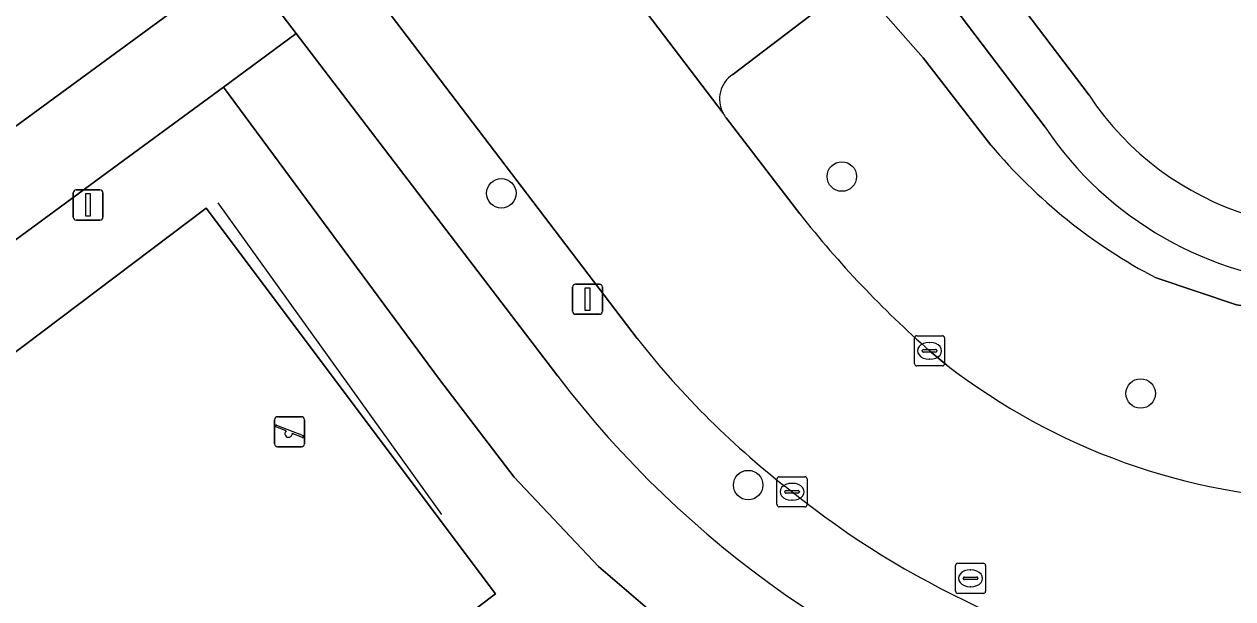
# Model space of a CAD drawing. Extents: x 160023 to 161302, y 384750 to 385707.
# Drawn here: x 160415.94 to 160456.04, y 385371.24 to 385390.29 of the extents above; entities that cross this region are included whole.
import ezdxf

# ---------------------------------------------------------------- set-up
doc = ezdxf.new("R2010")
doc.units = 0
for name, color, linetype in [('IMGEO_Berm_groen', 7, 'Continuous'), ('IMGEO_Boom', 7, 'Continuous'), ('IMGEO_Grasland_overig', 7, 'Continuous'), ('IMGEO_Groenvoorziening', 7, 'Continuous'), ('IMGEO_Hek', 7, 'Continuous'), ('IMGEO_Kolk', 7, 'Continuous'), ('IMGEO_Lichtmast', 7, 'Continuous'), ('IMGEO_Parkeervlak_open', 7, 'Continuous'), ('IMGEO_Rijbaan_lokaal_open', 7, 'Continuous'), ('IMGEO_Rioolput', 7, 'Continuous'), ('IMGEO_Speelvoorziening', 7, 'Continuous'), ('IMGEO_Terreindeel_gesloten', 7, 'Continuous'), ('IMGEO_Voetpad_open', 7, 'Continuous')]:
    doc.layers.add(name, color=color, linetype=linetype)

msp = doc.modelspace()

# ---------------------------------------------------------------- linework, layer by layer
at = {"layer": 'IMGEO_Berm_groen'}
for points in [[(160448.016, 385386.285), (160445.768, 385389.183), (160443.527, 385391.735), (160439.451, 385388.631)], [(160439.231, 385387.19), (160441.677, 385384.003)], [(160458.956, 385380.572), (160456.161, 385380.992), (160453.502, 385381.879)], [(160445.98, 385379.463), (160446.552, 385378.993)]]:
    msp.add_lwpolyline(points, dxfattribs=at)
for centre, radius, start, end in [((160439.988, 385387.812), 0.979, 123.2191, 208.5199), ((160439.984, 385387.811), 0.976, 208.5673, 219.4969), ((160461.938, 385398.001), 18.196, 220.0824, 242.3793), ((160468.551, 385405.165), 34.205, 218.2186, 228.711), ((160459.69, 385395.976), 21.472, 232.2738, 268.2669)]:
    msp.add_arc(centre, radius, start, end, dxfattribs=at)
at = {"layer": 'IMGEO_Boom'}
for centre in [(160443.068, 385385.242), (160431.77, 385384.687), (160452.983, 385378.047), (160439.962, 385375.011)]:
    msp.add_circle(centre, 0.489, dxfattribs=at)
at = {"layer": 'IMGEO_Grasland_overig'}
msp.add_lwpolyline([(160461.88, 385361.994), (160461.087, 385361.938), (160456.86, 385362.08), (160452.671, 385362.664), (160448.789, 385363.823), (160445.025, 385365.389), (160441.445, 385367.341), (160438.089, 385369.656), (160434.994, 385372.309), (160432.192, 385375.271), (160429.716, 385378.51), (160422.545, 385388.209), (160419.236, 385385.778), (160394.384, 385367.522)], dxfattribs=at)
msp.add_lwpolyline([(160409.261, 385354.579), (160399.652, 385367.372), (160421.97, 385384.197), (160431.579, 385371.404)], close=True, dxfattribs=at)
at = {"layer": 'IMGEO_Groenvoorziening'}
for points in [[(160410.57, 385394.642), (160412.761, 385391.104), (160415.444, 385386.76), (160420.698, 385390.605), (160410.162, 385405.402)], [(160461.323, 385390.655), (160458.982, 385390.439), (160456.56, 385391.336), (160454.813, 385393.235), (160454.011, 385394.358), (160451.665, 385397.409), (160447.73, 385394.422), (160446.858, 385393.76), (160451.272, 385387.936)], [(160449.813, 385386.882), (160443.788, 385394.824), (160442.13, 385393.596), (160443.527, 385391.735), (160445.768, 385389.183), (160448.016, 385386.285)], [(160424.961, 385389.985), (160422.545, 385388.209), (160429.716, 385378.51), (160432.192, 385375.271), (160434.994, 385372.309), (160438.089, 385369.656), (160441.445, 385367.341), (160445.025, 385365.389), (160448.789, 385363.823), (160452.671, 385362.664), (160456.86, 385362.08), (160461.087, 385361.938), (160461.88, 385361.994), (160459.453, 385365.334)], [(160433.643, 385378.622), (160424.961, 385389.985)], [(160453.502, 385381.879), (160456.161, 385380.992), (160458.956, 385380.572), (160458.954, 385380.704), (160458.94, 385381.678)]]:
    msp.add_lwpolyline(points, dxfattribs=at)
for centre, radius, start, end in [((160459.576, 385393.479), 9.984, 213.7209, 291.1815), ((160459.613, 385393.464), 11.805, 213.8868, 266.7317), ((160461.938, 385398.001), 18.196, 220.0824, 242.3793), ((160460.671, 385399.244), 33.997, 217.3437, 252.6345)]:
    msp.add_arc(centre, radius, start, end, dxfattribs=at)
at = {"layer": 'IMGEO_Hek'}
msp.add_lwpolyline([(160422.363, 385384.371), (160429.783, 385374.035)], dxfattribs=at)
at = {"layer": 'IMGEO_Kolk'}
for p, q in [((160445.479, 385379.037), (160445.479, 385379.889)), ((160445.554, 385379.963), (160446.406, 385379.963)), ((160445.967, 385379.743), (160445.992, 385379.743)), ((160446.48, 385379.889), (160446.48, 385379.037)), ((160445.738, 385379.457), (160445.738, 385379.469)), ((160446.176, 385379.42), (160445.778, 385379.42)), ((160445.781, 385379.506), (160446.179, 385379.506)), ((160446.222, 385379.469), (160446.222, 385379.457)), ((160446.406, 385378.963), (160445.554, 385378.963)), ((160445.99, 385379.183), (160445.965, 385379.183)), ((160440.917, 385374.363), (160440.917, 385375.215)), ((160440.992, 385375.289), (160441.844, 385375.289)), ((160441.918, 385375.215), (160441.918, 385374.363)), ((160441.176, 385374.783), (160441.176, 385374.795)), ((160441.219, 385374.832), (160441.617, 385374.832)), ((160441.405, 385375.069), (160441.43, 385375.069)), ((160441.66, 385374.795), (160441.66, 385374.783)), ((160441.614, 385374.746), (160441.216, 385374.746)), ((160441.428, 385374.509), (160441.403, 385374.509)), ((160441.844, 385374.289), (160440.992, 385374.289))]:
    msp.add_line(p, q, dxfattribs=at)
for points in [[(160445.479, 385379.037), (160445.479, 385379.889)], [(160445.554, 385379.963), (160446.406, 385379.963)], [(160446.48, 385379.889), (160446.48, 385379.037)], [(160446.406, 385378.963), (160445.554, 385378.963)], [(160440.917, 385374.363), (160440.917, 385375.215)], [(160440.992, 385375.289), (160441.844, 385375.289)], [(160441.918, 385375.215), (160441.918, 385374.363)], [(160441.844, 385374.289), (160440.992, 385374.289)]]:
    msp.add_lwpolyline(points, dxfattribs=at)
for centre, radius, start, end in [((160445.556, 385379.887), 0.0765, 91.552, 178.448), ((160445.556, 385379.887), 0.0765, 91.552, 178.448), ((160446.404, 385379.887), 0.0765, 1.552, 88.448), ((160446.404, 385379.887), 0.0765, 1.552, 88.448), ((160445.778, 385379.466), 0.0403, 85.8775, 175.7526), ((160445.775, 385379.456), 0.0366, 178.938, 274.7102), ((160446.179, 385379.463), 0.043, 264.8664, 352.4533), ((160446.183, 385379.468), 0.0386, 1.7309, 96.639), ((160445.556, 385379.039), 0.0765, 181.552, 268.448), ((160445.556, 385379.039), 0.0765, 181.552, 268.448), ((160446.404, 385379.039), 0.0765, 271.552, 358.448), ((160446.404, 385379.039), 0.0765, 271.552, 358.448), ((160440.994, 385375.213), 0.0765, 91.552, 178.448), ((160440.994, 385375.213), 0.0765, 91.552, 178.448), ((160441.842, 385375.213), 0.0765, 1.552, 88.448), ((160441.842, 385375.213), 0.0765, 1.552, 88.448), ((160441.216, 385374.792), 0.0403, 85.8775, 175.7526), ((160441.621, 385374.794), 0.0386, 1.7309, 96.639), ((160441.213, 385374.782), 0.0366, 178.938, 274.7102), ((160441.617, 385374.789), 0.043, 264.8664, 352.4533), ((160440.994, 385374.365), 0.0765, 181.552, 268.448), ((160440.994, 385374.365), 0.0765, 181.552, 268.448), ((160441.842, 385374.365), 0.0765, 271.552, 358.448), ((160441.842, 385374.365), 0.0765, 271.552, 358.448)]:
    msp.add_arc(centre, radius, start, end, dxfattribs=at)
for centre, major_axis, ratio, start_param, end_param in [((160445.966, 385379.463), (-0.387, 0.002), 0.722429, 4.712389, 7.853982), ((160445.991, 385379.463), (-0.39, 0.002), 0.717154, 1.570796, 4.712389), ((160441.404, 385374.789), (-0.387, 0.002), 0.722429, 4.712389, 7.853982), ((160441.429, 385374.789), (-0.39, 0.002), 0.717154, 1.570796, 4.712389)]:
    msp.add_ellipse(centre, major_axis=major_axis, ratio=ratio, start_param=start_param, end_param=end_param, dxfattribs=at)
at = {"layer": 'IMGEO_Lichtmast'}
for p, q in [((160417.56, 385383.901), (160417.56, 385384.701)), ((160417.56, 385384.701), (160417.56, 385383.901)), ((160417.66, 385384.801), (160418.45, 385384.801)), ((160418.45, 385384.801), (160417.66, 385384.801)), ((160418.55, 385384.701), (160418.55, 385383.901)), ((160418.55, 385383.901), (160418.55, 385384.701)), ((160418.45, 385383.801), (160417.66, 385383.801)), ((160417.66, 385383.801), (160418.45, 385383.801)), ((160434.234, 385381.674), (160435.024, 385381.674)), ((160435.024, 385381.674), (160434.234, 385381.674)), ((160434.134, 385380.774), (160434.134, 385381.574)), ((160434.134, 385381.574), (160434.134, 385380.774)), ((160435.124, 385381.574), (160435.124, 385380.774)), ((160435.124, 385380.774), (160435.124, 385381.574)), ((160435.024, 385380.674), (160434.234, 385380.674)), ((160434.234, 385380.674), (160435.024, 385380.674))]:
    msp.add_line(p, q, dxfattribs=at)
for points in [[(160417.98, 385384.676), (160418.13, 385384.676), (160418.13, 385383.926), (160417.98, 385383.926), (160417.98, 385384.676)], [(160434.554, 385381.549), (160434.704, 385381.549), (160434.704, 385380.799), (160434.554, 385380.799), (160434.554, 385381.549)]]:
    msp.add_lwpolyline(points, dxfattribs=at)
for centre, start, end in [((160417.66, 385384.701), 90, 180), ((160417.66, 385384.701), 90, 180), ((160418.45, 385384.701), 0, 90), ((160418.45, 385384.701), 360, 90), ((160417.66, 385383.901), 180, 270), ((160417.66, 385383.901), 180, 270), ((160418.45, 385383.901), 270, 0), ((160418.45, 385383.901), 270, 0), ((160434.234, 385381.574), 90, 180), ((160434.234, 385381.574), 90, 180), ((160435.024, 385381.574), 0, 90), ((160435.024, 385381.574), 360, 90), ((160434.234, 385380.774), 180, 270), ((160434.234, 385380.774), 180, 270), ((160435.024, 385380.774), 270, 0), ((160435.024, 385380.774), 270, 0)]:
    msp.add_arc(centre, 0.1, start, end, dxfattribs=at)
at = {"layer": 'IMGEO_Parkeervlak_open'}
for points in [[(160434.611, 385393.291), (160439.127, 385387.344)], [(160439.451, 385388.631), (160443.527, 385391.735), (160442.13, 385393.596)]]:
    msp.add_lwpolyline(points, dxfattribs=at)
msp.add_arc((160439.988, 385387.812), 0.979, 123.2191, 208.5199, dxfattribs=at)
at = {"layer": 'IMGEO_Rijbaan_lokaal_open'}
for points in [[(160439.127, 385387.344), (160434.611, 385393.291)], [(160427.549, 385391.338), (160436.279, 385379.87)], [(160441.677, 385384.003), (160439.231, 385387.19)], [(160446.552, 385378.993), (160445.98, 385379.463)]]:
    msp.add_lwpolyline(points, dxfattribs=at)
for centre, radius, start, end in [((160439.984, 385387.811), 0.976, 208.5673, 219.4969), ((160468.551, 385405.165), 34.205, 218.2186, 228.711), ((160459.026, 385397.738), 28.926, 218.1491, 232.5013), ((160459.69, 385395.976), 21.472, 232.2738, 268.2669), ((160460.202, 385398.267), 30.068, 231.3368, 258.9063)]:
    msp.add_arc(centre, radius, start, end, dxfattribs=at)
at = {"layer": 'IMGEO_Rioolput'}
for p, q in [((160446.914, 385372.419), (160447.766, 385372.419)), ((160446.839, 385371.493), (160446.839, 385372.345)), ((160447.327, 385372.199), (160447.352, 385372.199)), ((160447.84, 385372.345), (160447.84, 385371.493)), ((160447.098, 385371.913), (160447.098, 385371.925)), ((160447.536, 385371.876), (160447.138, 385371.876)), ((160447.141, 385371.962), (160447.539, 385371.962)), ((160447.35, 385371.639), (160447.325, 385371.639)), ((160447.582, 385371.925), (160447.582, 385371.913)), ((160447.766, 385371.419), (160446.914, 385371.419))]:
    msp.add_line(p, q, dxfattribs=at)
for points in [[(160446.914, 385372.419), (160447.766, 385372.419)], [(160446.839, 385371.493), (160446.839, 385372.345)], [(160447.84, 385372.345), (160447.84, 385371.493)], [(160447.766, 385371.419), (160446.914, 385371.419)]]:
    msp.add_lwpolyline(points, dxfattribs=at)
for centre, radius, start, end in [((160446.916, 385372.343), 0.0765, 91.552, 178.448), ((160446.916, 385372.343), 0.0765, 91.552, 178.448), ((160447.764, 385372.343), 0.0765, 1.552, 88.448), ((160447.764, 385372.343), 0.0765, 1.552, 88.448), ((160447.138, 385371.922), 0.0403, 85.8775, 175.7526), ((160447.135, 385371.912), 0.0366, 178.938, 274.7102), ((160447.539, 385371.919), 0.043, 264.8664, 352.4533), ((160447.543, 385371.924), 0.0386, 1.7309, 96.639), ((160446.916, 385371.495), 0.0765, 181.552, 268.448), ((160446.916, 385371.495), 0.0765, 181.552, 268.448), ((160447.764, 385371.495), 0.0765, 271.552, 358.448), ((160447.764, 385371.495), 0.0765, 271.552, 358.448)]:
    msp.add_arc(centre, radius, start, end, dxfattribs=at)
for centre, major_axis, ratio, start_param, end_param in [((160447.326, 385371.919), (-0.387, 0.002), 0.722429, 4.712389, 7.853982), ((160447.351, 385371.919), (-0.39, 0.002), 0.717154, 1.570796, 4.712389)]:
    msp.add_ellipse(centre, major_axis=major_axis, ratio=ratio, start_param=start_param, end_param=end_param, dxfattribs=at)
at = {"layer": 'IMGEO_Speelvoorziening'}
for p, q in [((160424.345, 385377.278), (160425.135, 385377.278)), ((160425.135, 385377.278), (160424.345, 385377.278)), ((160424.245, 385376.378), (160424.245, 385377.178)), ((160424.245, 385377.178), (160424.245, 385376.378)), ((160424.628, 385376.806), (160424.289, 385376.943)), ((160424.314, 385377.003), (160425.19, 385376.65)), ((160425.235, 385377.178), (160425.235, 385376.378)), ((160425.235, 385376.378), (160425.235, 385377.178)), ((160425.166, 385376.59), (160424.826, 385376.727)), ((160425.135, 385376.278), (160424.345, 385376.278)), ((160424.345, 385376.278), (160425.135, 385376.278))]:
    msp.add_line(p, q, dxfattribs=at)
for centre, radius, start, end in [((160424.345, 385377.178), 0.1, 90, 180), ((160424.345, 385377.178), 0.1, 90, 180), ((160425.135, 385377.178), 0.1, 0, 90), ((160425.135, 385377.178), 0.1, 360, 90), ((160424.302, 385376.973), 0.0327, 68.078, 248.078), ((160424.707, 385376.716), 0.12, 130.9928, 5.1632), ((160425.178, 385376.62), 0.0327, 248.078, 68.078), ((160424.345, 385376.378), 0.1, 180, 270), ((160424.345, 385376.378), 0.1, 180, 270), ((160425.135, 385376.378), 0.1, 270, 0), ((160425.135, 385376.378), 0.1, 270, 0)]:
    msp.add_arc(centre, radius, start, end, dxfattribs=at)
at = {"layer": 'IMGEO_Terreindeel_gesloten'}
msp.add_lwpolyline([(160409.261, 385354.579), (160431.579, 385371.404), (160421.97, 385384.197), (160399.652, 385367.372)], close=True, dxfattribs=at)
at = {"layer": 'IMGEO_Voetpad_open'}
for points in [[(160350.024, 385488.651), (160367.08, 385466.212), (160368.038, 385465.011), (160379.347, 385450.169), (160382.746, 385445.725), (160395.301, 385429.122), (160396.244, 385427.877), (160412.345, 385406.623), (160413.667, 385404.897), (160423.12, 385392.394), (160424.961, 385389.985), (160433.643, 385378.622)], [(160436.279, 385379.87), (160427.549, 385391.338), (160427.123, 385391.698), (160418.053, 385403.664), (160417.826, 385404.12), (160417.096, 385405.118), (160404.713, 385421.447), (160395.237, 385433.967), (160392.454, 385437.463), (160385.787, 385446.27), (160380.916, 385452.746), (160375.389, 385459.902)], [(160446.858, 385393.76), (160430.053, 385415.912), (160428.622, 385414.816), (160436.502, 385404.428), (160434.867, 385403.191), (160435.596, 385402.221), (160437.228, 385403.471), (160443.052, 385395.794), (160441.417, 385394.547), (160442.13, 385393.596), (160443.788, 385394.824), (160449.813, 385386.882)], [(160451.272, 385387.936), (160446.858, 385393.76)], [(160419.236, 385385.778), (160422.545, 385388.209), (160424.961, 385389.985), (160423.12, 385392.394), (160421.495, 385391.188), (160420.698, 385390.605), (160415.444, 385386.76), (160414.213, 385385.844), (160396.544, 385372.858), (160394.098, 385371.063), (160390.823, 385368.666)], [(160394.384, 385367.522), (160419.236, 385385.778)]]:
    msp.add_lwpolyline(points, dxfattribs=at)
for centre, radius, start, end in [((160459.576, 385393.479), 9.984, 213.7209, 291.1815), ((160459.613, 385393.464), 11.805, 213.8868, 266.7317), ((160459.026, 385397.738), 28.926, 218.1491, 232.5013), ((160460.671, 385399.244), 33.997, 217.3437, 252.6345), ((160460.202, 385398.267), 30.068, 231.3368, 258.9063)]:
    msp.add_arc(centre, radius, start, end, dxfattribs=at)

doc.saveas('drawing.dxf')
